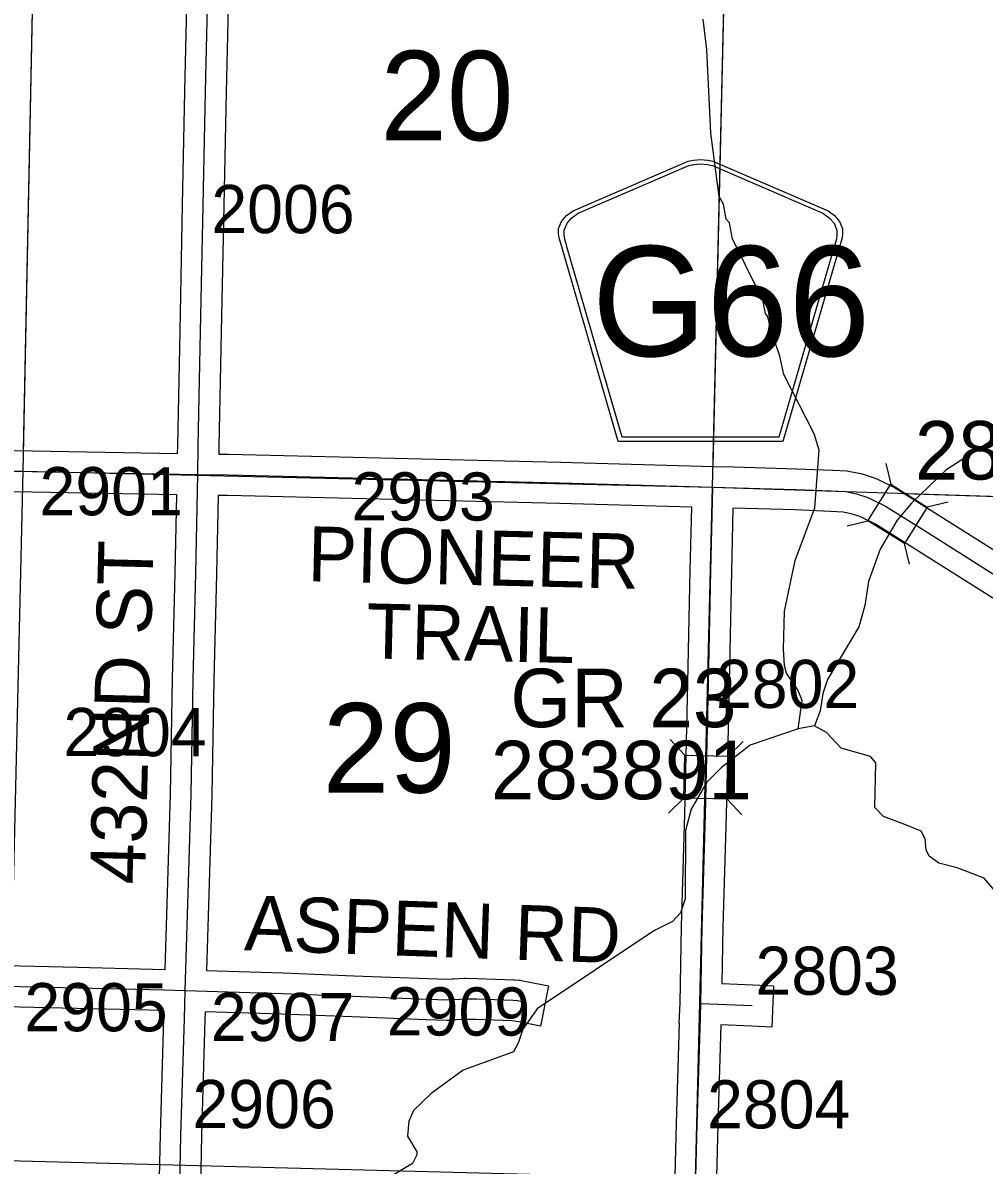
# Model space of a CAD drawing. Extents: x -132.8 to -73.3, y -60 to -26.
# Drawn here: x -97.235 to -95.838, y -55.899 to -54.239 of the extents above; entities that cross this region are included whole.
import ezdxf

# ---------------------------------------------------------------- set-up
doc = ezdxf.new("R2010")
doc.units = 0
for name, color, linetype in [('tdCoHydroRiver', 7, 'Continuous'), ('tdCoSecRdNmbr', 7, 'Continuous'), ('tdCoSecRdTxt', 7, 'Continuous'), ('tdCoSecRteBand', 7, 'Continuous'), ('tdCoSecRteCL', 7, 'Continuous'), ('tdCoSectLine', 7, 'Continuous'), ('tdCoSectLinePart', 7, 'Continuous'), ('tdCoSectNmbr', 7, 'Continuous'), ('tdCoShieldCoRte', 7, 'Continuous'), ('tdCoStrucSec', 7, 'Continuous'), ('tdCoStrucSecCoName', 7, 'Continuous'), ('tdCoStrucSecFHWANum', 7, 'Continuous'), ('tdCoSurfEarth', 7, 'Continuous'), ('tdCoSurfGravel', 7, 'Continuous')]:
    doc.layers.add(name, color=color, linetype=linetype)

msp = doc.modelspace()

# ---------------------------------------------------------------- linework, layer by layer
at = {"layer": 'tdCoHydroRiver'}
for points in [[(-96.108, -55.2646), (-96.1024, -55.2237), (-96.1084, -55.2078), (-96.1252, -55.1838), (-96.1281, -55.1727), (-96.1292, -55.149), (-96.1281, -55.0938), (-96.1124, -55.02), (-96.0839, -54.9433), (-96.0775, -54.8598), (-96.0849, -54.836), (-96.1288, -54.7499), (-96.1346, -54.723), (-96.148, -54.6848), (-96.1523, -54.6658), (-96.1554, -54.661), (-96.1597, -54.6388), (-96.1658, -54.6292), (-96.2037, -54.5527), (-96.2079, -54.529), (-96.2125, -54.5241), (-96.2168, -54.502), (-96.2229, -54.4908), (-96.2352, -54.399), (-96.2406, -54.2774), (-96.246, -54.2331)], [(-95.8278, -54.8461), (-95.8934, -54.8889), (-95.9433, -54.9368), (-95.9644, -54.9616), (-95.9889, -55.0037), (-96.0057, -55.0506), (-96.0111, -55.0852), (-96.0197, -55.1166), (-96.0654, -55.193), (-96.0722, -55.2133), (-96.0759, -55.2385), (-96.0842, -55.2604)], [(-96.108, -55.2646), (-96.1779, -55.2884), (-96.2196, -55.3207), (-96.2406, -55.3423), (-96.2635, -55.3813), (-96.272, -55.4127), (-96.2725, -55.512), (-96.2792, -55.5324), (-96.2905, -55.5448), (-96.3177, -55.5584), (-96.4873, -55.6716), (-96.5084, -55.7011), (-96.5152, -55.7215), (-96.5217, -55.734), (-96.5949, -55.7609), (-96.6414, -55.7946), (-96.6671, -55.8193), (-96.6738, -55.8349), (-96.6758, -55.857), (-96.6621, -55.8794), (-96.6622, -55.8841), (-96.6687, -55.8966), (-96.7039, -55.9179)], [(-96.0842, -55.2604), (-96.108, -55.2646)], [(-95.824, -55.4978), (-95.8378, -55.4817), (-95.877, -55.4667), (-95.9037, -55.4598), (-95.9177, -55.45), (-95.9222, -55.4405), (-95.9235, -55.4247), (-95.9295, -55.4135), (-95.953, -55.4036), (-95.9843, -55.3919), (-95.9967, -55.379), (-95.9954, -55.3143), (-96.0031, -55.3047), (-96.0454, -55.2928), (-96.067, -55.2702), (-96.0842, -55.2604)]]:
    msp.add_lwpolyline(points, dxfattribs=at)
at = {"layer": 'tdCoSecRteBand'}
for points in [[(-97.01, -54.8644), (-97.0098, -54.853), (-97.0098, -54.8529), (-97.0098, -54.8529), (-97.0064, -54.6867), (-97.0029, -54.5033), (-97.0029, -54.5032), (-97.0029, -54.5032), (-96.9992, -54.3382), (-96.9992, -54.3382), (-96.9992, -54.3381), (-96.9953, -54.1716)], [(-96.9353, -54.1742), (-96.9392, -54.3395), (-96.9429, -54.5044), (-96.9464, -54.6879), (-96.9464, -54.6879), (-96.9464, -54.6879), (-96.9498, -54.8541), (-96.95, -54.8654), (-96.9361, -54.8657), (-96.936, -54.8657), (-96.936, -54.8657), (-96.4533, -54.877), (-96.4533, -54.877), (-96.4532, -54.877), (-96.2312, -54.8833), (-96.2013, -54.884), (-96.2013, -54.8841), (-96.1104, -54.8867), (-96.1103, -54.8867), (-96.1101, -54.8867), (-96.0583, -54.8886), (-96.058, -54.8887), (-96.0577, -54.8887), (-96.037, -54.8899), (-96.0348, -54.89), (-96.0327, -54.8905), (-96.0172, -54.8937), (-96.0154, -54.894), (-96.0137, -54.8946), (-95.9975, -54.9), (-95.9956, -54.9007), (-95.9937, -54.9015), (-95.9681, -54.9141), (-95.9667, -54.9148), (-95.9655, -54.9156), (-95.91, -54.9501), (-95.9099, -54.9502), (-95.9098, -54.9502), (-95.7594, -55.0454)], [(-97.378, -54.8578), (-97.2208, -54.8606), (-97.01, -54.8644), (-97.01, -54.8644)], [(-97.0279, -55.6143), (-97.0251, -55.519), (-97.0251, -55.5189), (-97.0251, -55.5189), (-97.0202, -55.3596), (-97.0172, -55.1923), (-97.0172, -55.1922), (-97.0172, -55.1921), (-97.0133, -55.0383), (-97.0111, -54.9244), (-97.2218, -54.9206), (-97.3791, -54.9178)], [(-96.2887, -55.9905), (-96.2848, -55.8384), (-96.2848, -55.8383), (-96.2848, -55.8382), (-96.2803, -55.6927), (-96.2809, -55.6926), (-96.2796, -55.663), (-96.2774, -55.5517), (-96.2774, -55.5516), (-96.2774, -55.5515), (-96.2729, -55.3886), (-96.269, -55.22), (-96.265, -55.0346), (-96.265, -55.0345), (-96.265, -55.0345), (-96.2627, -54.9424), (-96.2628, -54.9424), (-96.4548, -54.937), (-96.9373, -54.9257), (-96.9512, -54.9254), (-96.9512, -54.9255), (-96.9533, -55.0395), (-96.9533, -55.0396), (-96.9533, -55.0397), (-96.9572, -55.1935), (-96.9602, -55.3608), (-96.9602, -55.361), (-96.9602, -55.3612), (-96.9651, -55.5208), (-96.9679, -55.6161), (-96.9679, -55.6161), (-96.9679, -55.6161), (-96.8569, -55.6195), (-96.8567, -55.6195), (-96.8566, -55.6195), (-96.7536, -55.6235), (-96.6462, -55.6276), (-96.6462, -55.6276), (-96.6462, -55.6276), (-96.6182, -55.6288), (-96.6108, -55.628), (-96.6099, -55.6279), (-96.6091, -55.6279), (-96.5933, -55.6271), (-96.5924, -55.6271), (-96.5915, -55.6271), (-96.5752, -55.6274), (-96.5749, -55.6274), (-96.5745, -55.6274), (-96.5213, -55.6294), (-96.5206, -55.6294), (-96.52, -55.6294), (-96.5138, -55.6299), (-96.5121, -55.6301), (-96.5105, -55.6304), (-96.5004, -55.6324), (-96.4709, -55.6381), (-96.4824, -55.697), (-96.5118, -55.6912), (-96.5203, -55.6896), (-96.5241, -55.6893), (-96.5764, -55.6873), (-96.5914, -55.6871), (-96.6055, -55.6878), (-96.6143, -55.6887), (-96.6164, -55.6889), (-96.6185, -55.6888), (-96.6486, -55.6876), (-96.756, -55.6834), (-96.8588, -55.6794), (-96.9697, -55.6761), (-96.9701, -55.6872), (-96.975, -55.856), (-96.9777, -55.9798)], [(-95.7914, -55.0961), (-95.9418, -55.001), (-95.9959, -54.9673), (-96.0183, -54.9563), (-96.031, -54.9521), (-96.0427, -54.9497), (-96.0609, -54.9486), (-96.1123, -54.9466), (-96.2028, -54.9441), (-96.205, -55.0359), (-96.209, -55.2213), (-96.209, -55.2213), (-96.209, -55.2214), (-96.2129, -55.39), (-96.2129, -55.3901), (-96.2129, -55.3902), (-96.2174, -55.5531), (-96.219, -55.6345), (-96.2191, -55.6351), (-96.1737, -55.637), (-96.1437, -55.6382), (-96.1462, -55.6982), (-96.1761, -55.6969), (-96.2204, -55.6951), (-96.2248, -55.84), (-96.2287, -55.992)], [(-97.3631, -55.6064), (-97.1552, -55.6113), (-97.0284, -55.6143), (-97.0283, -55.6143), (-97.0282, -55.6143), (-97.0279, -55.6143)], [(-97.0377, -55.9791), (-97.035, -55.8546), (-97.035, -55.8545), (-97.035, -55.8544), (-97.03, -55.6854), (-97.03, -55.6854), (-97.03, -55.6854), (-97.0297, -55.6743), (-97.03, -55.6743), (-97.1566, -55.6713), (-97.1566, -55.6713), (-97.1566, -55.6713), (-97.3644, -55.6664)]]:
    msp.add_lwpolyline(points, dxfattribs=at)
at = {"layer": 'tdCoSecRteCL'}
msp.add_line((-96.2497, -55.6639), (-96.1749, -55.667), dxfattribs=at)
for points in [[(-96.9806, -54.8949), (-96.9798, -54.8535), (-96.9764, -54.6873), (-96.9729, -54.5038), (-96.9692, -54.3388), (-96.9653, -54.1721), (-96.9648, -54.1437)], [(-97.7297, -54.8803), (-97.3786, -54.8878), (-97.2213, -54.8906), (-96.9806, -54.8949)], [(-96.9988, -55.6452), (-96.9951, -55.5198), (-96.9902, -55.3603), (-96.9872, -55.1928), (-96.9833, -55.039), (-96.9806, -54.8949)], [(-96.9806, -54.8949), (-96.9367, -54.8957), (-96.454, -54.907), (-96.232, -54.9133)], [(-96.2497, -55.6639), (-96.2474, -55.5523), (-96.2429, -55.3893), (-96.239, -55.2207), (-96.235, -55.0352), (-96.232, -54.9133)], [(-96.232, -54.9133), (-96.1113, -54.9166), (-96.0595, -54.9186), (-96.0388, -54.9199), (-96.0232, -54.9231), (-96.007, -54.9285), (-95.9813, -54.9411), (-95.9258, -54.9756), (-95.7754, -55.0708), (-95.6992, -55.1186), (-95.656, -55.1418), (-95.6264, -55.1541), (-95.5964, -55.165), (-95.5623, -55.1748), (-95.5325, -55.1817), (-95.4943, -55.1879), (-95.4513, -55.1911), (-95.3542, -55.1948), (-95.2368, -55.1977)], [(-97.7518, -55.6287), (-97.6647, -55.6307), (-97.3638, -55.6364), (-97.1559, -55.6413), (-97.0291, -55.6443), (-96.9988, -55.6452)], [(-97.0295, -56.8967), (-97.0264, -56.7775), (-97.0235, -56.6254), (-97.0216, -56.5248), (-97.0205, -56.4651), (-97.0163, -56.3174), (-97.0121, -56.1586), (-97.0104, -56.0925), (-97.0087, -56.0742), (-97.0069, -56.0562), (-97.0067, -56.0251), (-97.0077, -55.9798), (-97.005, -55.8552), (-97, -55.6863), (-96.9988, -55.6452)], [(-96.9988, -55.6452), (-96.8578, -55.6495), (-96.7548, -55.6534), (-96.6474, -55.6576), (-96.6173, -55.6588), (-96.6077, -55.6579), (-96.5919, -55.6571), (-96.5756, -55.6574), (-96.5224, -55.6593), (-96.5162, -55.6598), (-96.5061, -55.6618)], [(-96.2785, -56.9179), (-96.276, -56.7829), (-96.2713, -56.6066), (-96.2681, -56.4337), (-96.2651, -56.2959), (-96.2622, -56.1558), (-96.2587, -55.9913), (-96.2548, -55.8391), (-96.2501, -55.6845), (-96.2497, -55.6639)]]:
    msp.add_lwpolyline(points, dxfattribs=at)
at = {"layer": 'tdCoSectLine'}
for points in [[(-97.2345, -54.8904), (-97.214, -53.8878)], [(-96.2324, -54.9133), (-96.2086, -53.908)], [(-98.1929, -54.8697), (-97.7273, -54.8806), (-97.7186, -54.8813), (-97.2345, -54.8904)], [(-97.2578, -55.8924), (-97.2345, -54.8904)], [(-97.2345, -54.8904), (-96.2324, -54.9133)], [(-96.2572, -55.9182), (-96.2324, -54.9133)], [(-96.2324, -54.9133), (-95.2313, -54.9461)], [(-97.2578, -55.8924), (-96.2572, -55.9182)]]:
    msp.add_lwpolyline(points, dxfattribs=at)
at = {"layer": 'tdCoSectLinePart'}
for points in [[(-97.2338, -54.86), (-97.214, -53.8878)], [(-96.2317, -54.8833), (-96.2091, -53.9295)], [(-95.9552, -54.9224), (-95.2612, -54.9451)], [(-97.2578, -55.8924), (-97.0359, -55.8982)]]:
    msp.add_lwpolyline(points, dxfattribs=at)
at = {"layer": 'tdCoShieldCoRte'}
for points in [[(-96.3697, -54.8472), (-96.4516, -54.5643), (-96.4555, -54.5512), (-96.4562, -54.5453), (-96.4562, -54.5375), (-96.452, -54.5272), (-96.4447, -54.5187), (-96.4351, -54.512), (-96.2679, -54.4396), (-96.2604, -54.438), (-96.2499, -54.4371), (-96.2395, -54.438), (-96.232, -54.4396), (-96.0647, -54.512), (-96.0551, -54.5187), (-96.0479, -54.5272), (-96.0436, -54.5375), (-96.0436, -54.5453), (-96.0443, -54.5512), (-96.0482, -54.5643), (-96.1302, -54.8472)], [(-96.3638, -54.8409), (-96.4436, -54.5656), (-96.4473, -54.553), (-96.448, -54.5473), (-96.448, -54.5398), (-96.4439, -54.5299), (-96.4369, -54.5218), (-96.4277, -54.5154), (-96.2671, -54.4459), (-96.2599, -54.4444), (-96.2499, -54.4435), (-96.2399, -54.4444), (-96.2327, -54.4459), (-96.0721, -54.5154), (-96.0629, -54.5218), (-96.0559, -54.5299), (-96.0519, -54.5398), (-96.0519, -54.5473), (-96.0526, -54.553), (-96.0563, -54.5656), (-96.136, -54.8409)]]:
    msp.add_lwpolyline(points, close=True, dxfattribs=at)
at = {"layer": 'tdCoStrucSec'}
for points in [[(-95.9806, -54.8788), (-95.9735, -54.9093), (-95.9204, -54.9424)], [(-96.037, -54.9695), (-96.0066, -54.9624), (-95.9735, -54.9093)], [(-95.8899, -54.9353), (-95.9204, -54.9424), (-95.9535, -54.9955)], [(-95.9465, -55.0253), (-95.9535, -54.9955), (-96.0066, -54.9624)], [(-96.2942, -55.2803), (-96.2726, -55.303), (-96.21, -55.3044)], [(-96.1879, -55.2833), (-96.21, -55.3044), (-96.2115, -55.367)], [(-96.2967, -55.3871), (-96.274, -55.3655), (-96.2726, -55.303)], [(-96.1899, -55.3896), (-96.2115, -55.367), (-96.274, -55.3655)]]:
    msp.add_lwpolyline(points, dxfattribs=at)
at = {"layer": 'tdCoSurfEarth'}
msp.add_lwpolyline([(-96.7548, -55.6534), (-96.6474, -55.6576), (-96.6173, -55.6588), (-96.6077, -55.6579), (-96.5919, -55.6571), (-96.5756, -55.6574), (-96.5224, -55.6593), (-96.5162, -55.6598), (-96.5061, -55.6618)], dxfattribs=at)
at = {"layer": 'tdCoSurfGravel'}
for p, q in [((-97.2213, -54.8906), (-96.9806, -54.8949)), ((-96.2497, -55.6639), (-96.1749, -55.667))]:
    msp.add_line(p, q, dxfattribs=at)
for points in [[(-97.0216, -56.5248), (-97.0205, -56.4651), (-97.0163, -56.3174), (-97.0121, -56.1586), (-97.0104, -56.0925), (-97.0087, -56.0742), (-97.0069, -56.0562), (-97.0067, -56.0251), (-97.0077, -55.9798), (-97.005, -55.8552), (-97, -55.6863), (-96.9988, -55.6452), (-96.9951, -55.5198), (-96.9902, -55.3603), (-96.9872, -55.1928), (-96.9833, -55.039), (-96.9806, -54.8949), (-96.9798, -54.8535), (-96.9764, -54.6873), (-96.9729, -54.5038), (-96.9692, -54.3388), (-96.9653, -54.1721)], [(-97.7297, -54.8803), (-97.3786, -54.8878), (-97.2213, -54.8906)], [(-96.9806, -54.8949), (-96.9367, -54.8957), (-96.454, -54.907), (-96.232, -54.9133)], [(-96.2785, -56.9179), (-96.276, -56.7829), (-96.2713, -56.6066), (-96.2681, -56.4337), (-96.2651, -56.2959), (-96.2622, -56.1558), (-96.2587, -55.9913), (-96.2548, -55.8391), (-96.2501, -55.6845), (-96.2497, -55.6639), (-96.2474, -55.5523), (-96.2429, -55.3893), (-96.239, -55.2207), (-96.235, -55.0352), (-96.232, -54.9133)], [(-96.232, -54.9133), (-96.1113, -54.9166), (-96.0595, -54.9186), (-96.0388, -54.9199), (-96.0232, -54.9231), (-96.007, -54.9285), (-95.9813, -54.9411), (-95.9258, -54.9756), (-95.7754, -55.0708), (-95.6992, -55.1186), (-95.656, -55.1418), (-95.6264, -55.1541), (-95.5964, -55.165), (-95.5623, -55.1748), (-95.5325, -55.1817), (-95.4943, -55.1879), (-95.4513, -55.1911), (-95.3542, -55.1948), (-95.2368, -55.1977), (-94.9182, -55.2057), (-94.8188, -55.2087), (-94.8188, -55.2087)], [(-98.212, -55.6194), (-98.1786, -55.6204), (-98.055, -55.6231), (-97.7909, -55.6278), (-97.7518, -55.6287), (-97.6647, -55.6307), (-97.3638, -55.6364), (-97.1559, -55.6413), (-97.0291, -55.6443), (-96.9988, -55.6452), (-96.8578, -55.6495), (-96.7548, -55.6534)]]:
    msp.add_lwpolyline(points, dxfattribs=at)

# ---------------------------------------------------------------- texts
at = {"layer": 'tdCoSecRdNmbr'}
for s, rotation, p in [('2006', 359.9268, (-96.9609, -54.5441)), ('2901', 359.9266, (-97.2106, -54.9542)), ('2903', 359.927, (-96.7572, -54.9618)), ('2802', 359.9274, (-96.2276, -55.2343)), ('2904', 359.9268, (-97.1759, -55.3043)), ('2803', 359.9273, (-96.1701, -55.6512)), ('2905', 359.9266, (-97.2326, -55.7042)), ('2909', 359.927, (-96.7058, -55.7104)), ('2907', 359.9269, (-96.9616, -55.7184)), ('2906', 359.9268, (-96.9883, -55.845)), ('2804', 359.9274, (-96.2405, -55.8454))]:
    msp.add_text(s, height=0.07, rotation=rotation, dxfattribs=at).set_placement(p)
at = {"layer": 'tdCoSecRdTxt'}
for s, rotation, p in [('PIONEER', 358.6793, (-96.8215, -55.0502)), ('432ND ST', 88.5704, (-97.0574, -55.4915)), ('TRAIL', 358.6793, (-96.7364, -55.1622)), ('ASPEN RD', 357.9921, (-96.9137, -55.5864))]:
    msp.add_text(s, height=0.08, rotation=rotation, dxfattribs=at).set_placement(p)
at = {"layer": 'tdCoSectNmbr'}
for s, p in [('20', (-96.7152, -54.4091)), ('29', (-96.7991, -55.3573))]:
    msp.add_text(s, height=0.13, rotation=359.9269, dxfattribs=at).set_placement(p)
at = {"layer": 'tdCoShieldCoRte'}
msp.add_text('G66', height=0.16, dxfattribs=at).set_placement((-96.4077, -54.723))
at = {"layer": 'tdCoStrucSecCoName'}
msp.add_text('GR 23', height=0.085, dxfattribs=at).set_placement((-96.5263, -55.2623))
at = {"layer": 'tdCoStrucSecFHWANum'}
for s, p in [('283880', (-95.9384, -54.9023)), ('283891', (-96.5546, -55.3671))]:
    msp.add_text(s, height=0.085, dxfattribs=at).set_placement(p)

doc.saveas('drawing.dxf')
